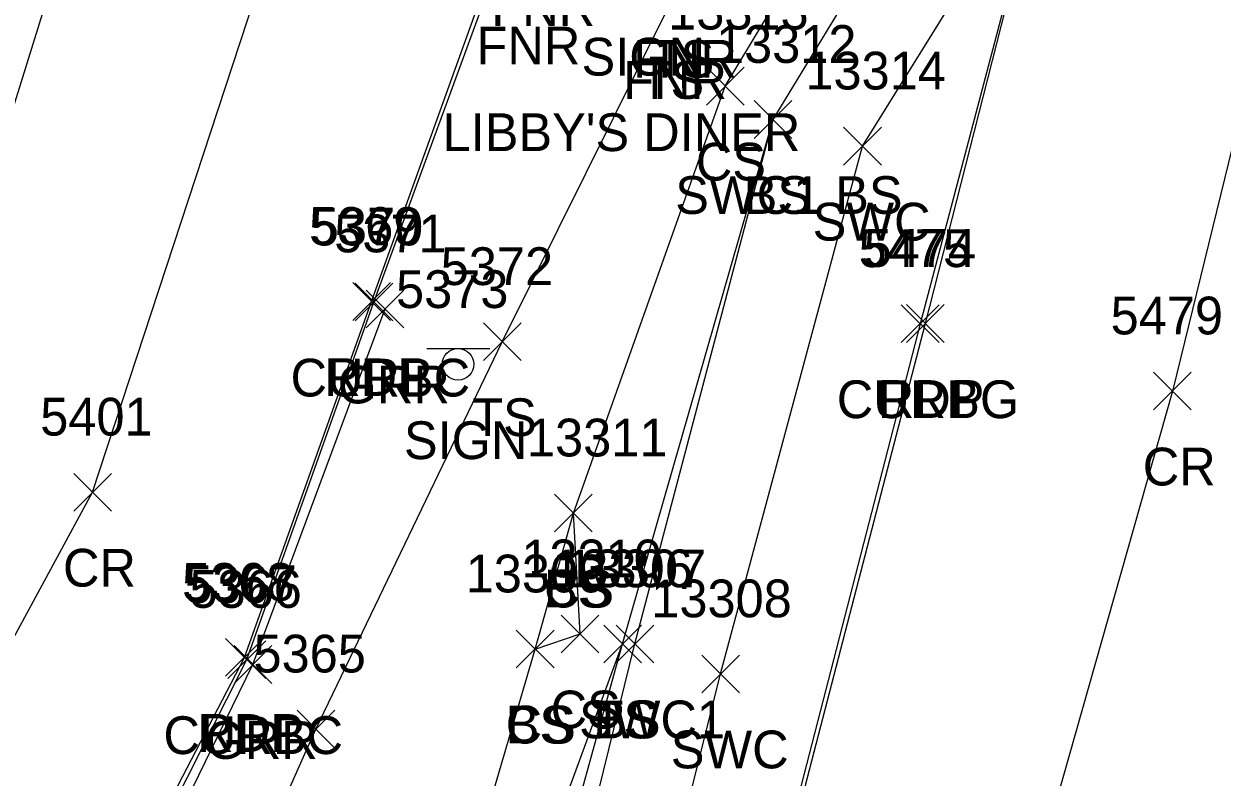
# Model space of a CAD drawing. Extents: x 1462089 to 1464015, y 730534 to 736144.
# Drawn here: x 1462420.6 to 1462484, y 731031.4 to 731071.3 of the extents above; entities that cross this region are included whole.
import ezdxf

# ---------------------------------------------------------------- set-up
doc = ezdxf.new("R2010")
doc.units = 0
for name, color, linetype in [('L_A', 7, 'Continuous'), ('L_I', 7, 'Continuous'), ('L_TIC', 7, 'Continuous'), ('LELB', 7, 'Continuous'), ('P_A', 7, 'Continuous'), ('P_I', 7, 'Continuous'), ('P_TIC', 7, 'Continuous'), ('PET', 7, 'Continuous'), ('PRC', 7, 'Continuous'), ('R_A', 7, 'Continuous'), ('R_I', 7, 'Continuous'), ('R_TIC', 7, 'Continuous'), ('RC', 7, 'Continuous'), ('RGR', 7, 'Continuous'), ('RSW', 7, 'Continuous'), ('S_A', 7, 'Continuous'), ('S_C', 7, 'Continuous'), ('S_I', 7, 'Continuous'), ('SSGN', 7, 'Continuous')]:
    doc.layers.add(name, color=color, linetype=linetype)

msp = doc.modelspace()

# ---------------------------------------------------------------- linework, layer by layer
at = {"layer": 'L_TIC'}
for points in [[(1462456.738, 731067.033), (1462458.738, 731069.033)], [(1462458.738, 731067.033), (1462456.738, 731069.033)], [(1462459.269, 731065.266), (1462461.269, 731067.266)], [(1462461.269, 731065.266), (1462459.269, 731067.266)], [(1462444.93, 731053.499), (1462446.93, 731055.499)], [(1462446.93, 731053.499), (1462444.93, 731055.499)], [(1462448.695, 731044.423), (1462450.695, 731046.423)], [(1462450.695, 731044.423), (1462448.695, 731046.423)], [(1462448.695, 731044.423), (1462450.695, 731046.423)], [(1462450.695, 731044.423), (1462448.695, 731046.423)], [(1462449.051, 731038.02), (1462451.051, 731040.02)], [(1462451.051, 731038.02), (1462449.051, 731040.02)], [(1462451.302, 731037.493), (1462453.302, 731039.493)], [(1462453.302, 731037.493), (1462451.302, 731039.493)], [(1462451.302, 731037.493), (1462453.302, 731039.493)], [(1462453.302, 731037.493), (1462451.302, 731039.493)], [(1462446.67, 731037.221), (1462448.67, 731039.221)], [(1462448.67, 731037.221), (1462446.67, 731039.221)], [(1462446.67, 731037.221), (1462448.67, 731039.221)], [(1462448.67, 731037.221), (1462446.67, 731039.221)], [(1462435.067, 731032.981), (1462437.067, 731034.981)], [(1462437.067, 731032.981), (1462435.067, 731034.981)]]:
    msp.add_lwpolyline(points, dxfattribs=at)
at = {"layer": 'LELB'}
for points in [[(1462388.784, 730976.66), (1462411.484, 730990.094), (1462421.935, 731006.514), (1462428.796, 731017.655), (1462436.067, 731033.981), (1462445.93, 731054.499), (1462454.795, 731072.359), (1462455.327, 731073.479), (1462460.837, 731086.83), (1462466.006, 731088.732), (1462468.932, 731104.017), (1462472.784, 731103.784), (1462475.177, 731100.171)], [(1462438.385, 730997.811), (1462437.442, 731000.874), (1462440.199, 731002.043), (1462438.722, 731007.676), (1462447.67, 731038.221), (1462450.051, 731039.02), (1462449.695, 731045.423), (1462457.738, 731068.033), (1462468.262, 731085.521), (1462472.822, 731091.071), (1462474.186, 731089.34)], [(1462427.155, 730950.617), (1462433.308, 730969.197), (1462440.979, 731001.201), (1462440.72, 731007.012), (1462452.302, 731038.493), (1462460.269, 731066.266)], [(1462447.67, 731038.221), (1462449.695, 731045.423)], [(1462429.663, 730954.758), (1462436.908, 730979.25), (1462441.907, 731000.866), (1462452.302, 731038.493)]]:
    msp.add_lwpolyline(points, dxfattribs=at)
at = {"layer": 'P_TIC'}
for points in [[(1462438.015, 731055.627), (1462440.015, 731057.627)], [(1462440.015, 731055.627), (1462438.015, 731057.627)], [(1462467.326, 731054.464), (1462469.326, 731056.464)], [(1462469.326, 731054.464), (1462467.326, 731056.464)], [(1462480.409, 731050.886), (1462482.409, 731052.886)], [(1462482.409, 731050.886), (1462480.409, 731052.886)], [(1462423.24, 731045.528), (1462425.24, 731047.528)], [(1462425.24, 731045.528), (1462423.24, 731047.528)], [(1462431.283, 731036.778), (1462433.283, 731038.778)], [(1462433.283, 731036.778), (1462431.283, 731038.778)]]:
    msp.add_lwpolyline(points, dxfattribs=at)
at = {"layer": 'PET'}
for points in [[(1462387.292, 730986.623), (1462398.522, 730993.91), (1462407.891, 731001.635), (1462416.71, 731011.448), (1462423.628, 731021.136), (1462432.283, 731037.778), (1462439.015, 731056.627), (1462451.504, 731091.344), (1462455.916, 731100.008), (1462464.313, 731107.071), (1462468.293, 731108.58), (1462472.934, 731107.747)], [(1462473.755, 731076.817), (1462468.326, 731055.464)], [(1462468.326, 731055.464), (1462454.623, 731002.71), (1462439.372, 730943.541), (1462426.72, 730893.883), (1462414.129, 730848.032), (1462402.675, 730810.272), (1462391.124, 730771.788), (1462384.959, 730750.701), (1462383.455, 730746.117), (1462378.837, 730730.43)]]:
    msp.add_lwpolyline(points, dxfattribs=at)
at = {"layer": 'PRC'}
for points in [[(1462502.241, 731140.649), (1462491.591, 731093.412), (1462481.409, 731051.886), (1462466.381, 730998.853), (1462449.742, 730941.326), (1462438.111, 730890.414), (1462425.454, 730844.203), (1462414.378, 730806.637), (1462401.133, 730755.946), (1462392.12, 730727.265), (1462378.758, 730682.128), (1462374.561, 730668.664), (1462358.3, 730624.573), (1462349.446, 730590.208), (1462338.444, 730561.087)], [(1462409.679, 731020.242), (1462411.132, 731022.358), (1462424.24, 731046.528), (1462435.584, 731081.107), (1462442.068, 731100.846), (1462450.235, 731114.126), (1462458.357, 731120.678), (1462472.223, 731125.09), (1462482.967, 731125.145)], [(1462400.806, 731025.082), (1462404.023, 731028.995), (1462414.273, 731048.406), (1462425.153, 731083.36), (1462432.014, 731107.157), (1462441.864, 731124.755)]]:
    msp.add_lwpolyline(points, dxfattribs=at)
at = {"layer": 'R_TIC'}
for points in [[(1462459.269, 731065.266), (1462461.269, 731067.266)], [(1462461.269, 731065.266), (1462459.269, 731067.266)], [(1462464.003, 731063.856), (1462466.003, 731065.856)], [(1462466.003, 731063.856), (1462464.003, 731065.856)], [(1462438.138, 731055.597), (1462440.138, 731057.597)], [(1462440.138, 731055.597), (1462438.138, 731057.597)], [(1462438.726, 731055.232), (1462440.726, 731057.232)], [(1462440.726, 731055.232), (1462438.726, 731057.232)], [(1462467.059, 731054.45), (1462469.059, 731056.45)], [(1462469.059, 731054.45), (1462467.059, 731056.45)], [(1462451.958, 731037.493), (1462453.958, 731039.493)], [(1462453.958, 731037.493), (1462451.958, 731039.493)], [(1462431.407, 731036.66), (1462433.407, 731038.66)], [(1462433.407, 731036.66), (1462431.407, 731038.66)], [(1462431.731, 731036.405), (1462433.731, 731038.405)], [(1462433.731, 731036.405), (1462431.731, 731038.405)], [(1462456.49, 731035.904), (1462458.49, 731037.904)], [(1462458.49, 731035.904), (1462456.49, 731037.904)]]:
    msp.add_lwpolyline(points, dxfattribs=at)
at = {"layer": 'RC'}
for points in [[(1462387.333, 730986.402), (1462398.785, 730994.055), (1462408.14, 731001.502), (1462416.92, 731011.369), (1462423.965, 731020.93), (1462432.407, 731037.66), (1462439.138, 731056.597), (1462451.824, 731091.253), (1462456.078, 731100.016), (1462464.429, 731106.907), (1462468.286, 731108.103), (1462472.863, 731107.372), (1462472.786, 731107.023)], [(1462473.71, 731076.842), (1462468.059, 731055.45)], [(1462468.059, 731055.45), (1462454.452, 731002.687), (1462439.295, 730943.639), (1462426.445, 730893.892), (1462413.944, 730848.157), (1462402.505, 730810.311), (1462391.106, 730771.86), (1462384.598, 730751.001)]]:
    msp.add_lwpolyline(points, dxfattribs=at)
at = {"layer": 'RGR'}
msp.add_lwpolyline([(1462387.489, 730986.143), (1462398.815, 730993.723), (1462408.536, 731001.108), (1462416.958, 731010.239), (1462424.86, 731021.268), (1462432.731, 731037.405), (1462439.726, 731056.232)], dxfattribs=at)
at = {"layer": 'RSW'}
for points in [[(1462365.212, 730706.592), (1462365.681, 730709.782), (1462367.075, 730715.114), (1462375.579, 730745.466), (1462378.85, 730756.938), (1462385.645, 730780.966), (1462396.441, 730819.679), (1462403.544, 730845.945), (1462401.341, 730846.491), (1462400.759, 730846.71), (1462402.181, 730851.525), (1462402.735, 730851.199), (1462404.924, 730850.627), (1462415.031, 730885.133), (1462424.083, 730920.735), (1462432.259, 730954.615), (1462438.298, 730978.946), (1462452.958, 731038.493), (1462460.269, 731066.266), (1462471.187, 731084.223), (1462474.186, 731089.34), (1462475.994, 731088.665), (1462476.765, 731088.455)], [(1462369.056, 730705.4), (1462369.741, 730708.321), (1462371.303, 730712.905), (1462380.074, 730743.761), (1462383.54, 730755.608), (1462390.334, 730779.631), (1462401.128, 730818.25), (1462408.876, 730846.655), (1462419.305, 730882.825), (1462428.728, 730919.268), (1462437.082, 730953.461), (1462442.756, 730977.862), (1462457.49, 731036.904), (1462465.003, 731064.856), (1462473.693, 731078.831), (1462474.261, 731078.765), (1462476.765, 731088.455)]]:
    msp.add_lwpolyline(points, dxfattribs=at)
at = {"layer": 'SSGN'}
for p, q in [((1462441.939, 731054.136), (1462445.272, 731054.136)), ((1462443.585, 731053.302), (1462443.585, 731053.302))]:
    msp.add_line(p, q, dxfattribs=at)
msp.add_circle((1462443.585, 731053.302), 0.833, dxfattribs=at)

# ---------------------------------------------------------------- texts
at = {"layer": 'L_A'}
for s, p in [('FNR', (1462445.351, 731071.212)), ('FNR', (1462444.57, 731069.184)), ('FNR', (1462452.862, 731068.479)), ('TS', (1462453.736, 731068.479)), ('FNR', (1462452.331, 731067.359)), ('TS', (1462453.205, 731067.359)), ('CS', (1462456.179, 731063.033)), ('BS', (1462458.71, 731061.266)), ('TS', (1462444.34, 731049.499)), ('CS', (1462448.136, 731040.423)), ('BS', (1462448.136, 731040.423)), ('CS', (1462448.492, 731034.02)), ('TS', (1462450.711, 731033.493)), ('BS', (1462450.743, 731033.493)), ('CS', (1462446.111, 731033.221)), ('BS', (1462446.111, 731033.221))]:
    msp.add_text(s, height=2, dxfattribs=at).set_placement(p)
at = {"layer": 'L_I'}
for s, p in [('13313', (1462454.715, 731071.033)), ('13312', (1462457.246, 731069.266)), ('5372', (1462442.671, 731057.499)), ('13311', (1462447.239, 731048.423)), ('13311', (1462447.239, 731048.423)), ('13310', (1462446.941, 731042.02)), ('13309', (1462443.993, 731041.221)), ('13309', (1462443.993, 731041.221)), ('13306', (1462448.577, 731041.493)), ('13306', (1462448.577, 731041.493)), ('5365', (1462432.76, 731036.981))]:
    msp.add_text(s, height=2, dxfattribs=at).set_placement(p)
at = {"layer": 'P_A'}
for s, p in [('RDP', (1462436.503, 731051.627)), ('RDP', (1462465.814, 731050.464)), ('CR', (1462479.842, 731046.886)), ('CR', (1462422.673, 731041.528)), ('RDP', (1462429.772, 731032.778))]:
    msp.add_text(s, height=2, dxfattribs=at).set_placement(p)
at = {"layer": 'P_I'}
for s, p in [('5369', (1462435.7, 731059.627)), ('5474', (1462465.066, 731058.464)), ('5479', (1462478.141, 731054.886)), ('5401', (1462421.468, 731049.528)), ('5368', (1462428.976, 731040.778))]:
    msp.add_text(s, height=2, dxfattribs=at).set_placement(p)
at = {"layer": 'R_A'}
for s, p in [('SWC1 BS', (1462455.088, 731061.266)), ('SWC', (1462462.365, 731059.856)), ('CURBC', (1462434.721, 731051.597)), ('GRR', (1462437.214, 731051.232)), ('CURBG', (1462463.642, 731050.45)), ('SWC1', (1462449.997, 731033.493)), ('CURBC', (1462427.99, 731032.66)), ('GRR', (1462430.219, 731032.405)), ('SWC', (1462454.852, 731031.904))]:
    msp.add_text(s, height=2, dxfattribs=at).set_placement(p)
at = {"layer": 'R_I'}
for s, p in [('13312', (1462457.246, 731069.266)), ('13314', (1462461.98, 731067.856)), ('5370', (1462435.792, 731059.597)), ('5371', (1462437.033, 731059.232)), ('5475', (1462464.799, 731058.45)), ('13307', (1462449.289, 731041.493)), ('5367', (1462429.1, 731040.66)), ('5366', (1462429.369, 731040.405)), ('13308', (1462453.821, 731039.904))]:
    msp.add_text(s, height=2, dxfattribs=at).set_placement(p)
at = {"layer": 'S_A'}
for p in [(1462450.127, 731068.594), (1462440.723, 731048.282)]:
    msp.add_text('SIGN', height=2, dxfattribs=at).set_placement(p)
at = {"layer": 'S_C'}
msp.add_text("LIBBY'S DINER", height=2, dxfattribs=at).set_placement((1462442.773, 731064.594))
at = {"layer": 'S_I'}
msp.add_text('5373', height=2, dxfattribs=at).set_placement((1462440.306, 731056.282))

doc.saveas('drawing.dxf')
